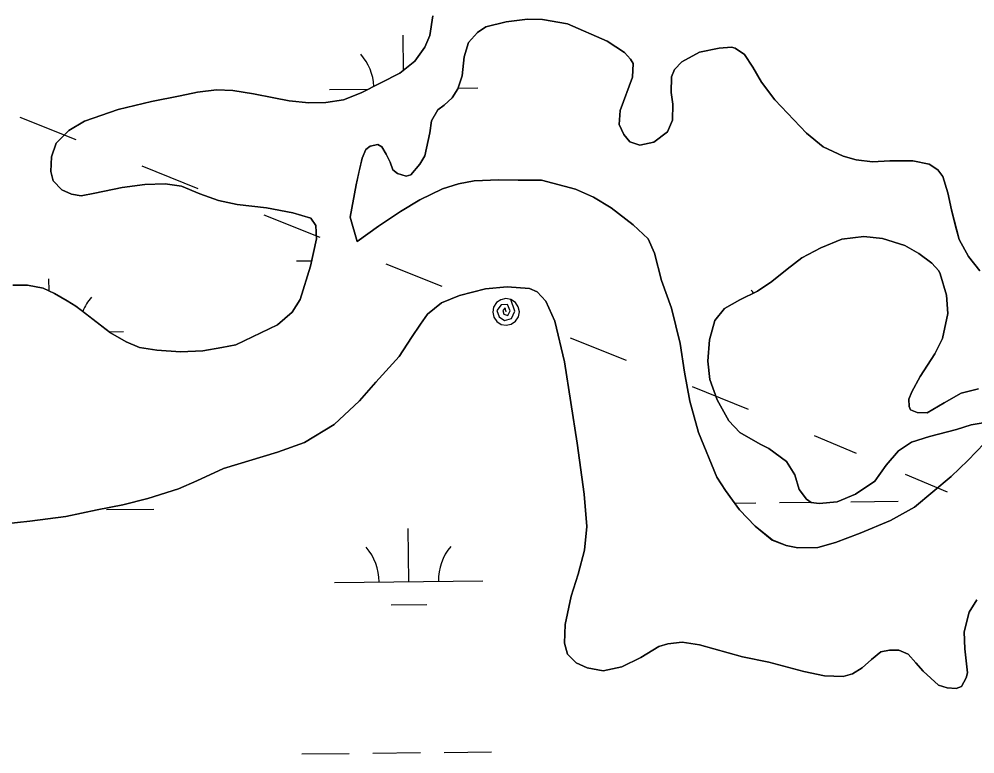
# Model space of a CAD drawing. Extents: x 3734862 to 3772949, y 391520 to 417239.
# Drawn here: x 3759002 to 3759646, y 412585 to 413080 of the extents above; entities that cross this region are included whole.
import ezdxf

# ---------------------------------------------------------------- set-up
doc = ezdxf.new("R2010")
doc.units = 0
for name, color, linetype in [('V-TOPO-SHOR', 7, 'Continuous'), ('V-UTIL-LINE', 7, 'Continuous'), ('V-WETL-SWMP', 7, 'Continuous')]:
    doc.layers.add(name, color=color, linetype=linetype)

msp = doc.modelspace()

# ---------------------------------------------------------------- linework, layer by layer
at = {"layer": 'V-TOPO-SHOR'}
for points in [[(3759191.22, 412891.26), (3759198.13, 412913.85), (3759202.33, 412932.12), (3759201.68, 412941.14), (3759198.31, 412946.21), (3759186.33, 412949.67), (3759168.46, 412953.08), (3759148.64, 412955.31), (3759136.27, 412957.97), (3759123.69, 412962.6), (3759111.11, 412967.61), (3759100.31, 412969.31), (3759086.58, 412968.83), (3759071.3, 412966.77), (3759052.7, 412962.92), (3759043.49, 412961.3), (3759037.01, 412962.43), (3759030.52, 412965.14), (3759024.6, 412971.37), (3759023.19, 412977.64), (3759023.52, 412987.45), (3759026.79, 412996.68), (3759035.17, 413005.37), (3759045.91, 413011.51), (3759068.61, 413019.5), (3759090.93, 413024.94), (3759110.32, 413028.6), (3759122.07, 413031.22), (3759134.81, 413032.68), (3759145.79, 413032.16), (3759159.73, 413030.09), (3759173.48, 413027.24), (3759183.88, 413025.34), (3759197.03, 413023.86), (3759208.6, 413024.13), (3759220.35, 413025.97), (3759232.28, 413030.76), (3759258.48, 413043.87), (3759268.42, 413052.17), (3759275.23, 413061.43), (3759278.7, 413069.49), (3759280.58, 413082.64)], [(3759406.36, 413009.33), (3759406.89, 413018.74), (3759415.37, 413041.35), (3759415.71, 413050.57), (3759413.92, 413053.5), (3759409.97, 413057.98), (3759398.16, 413065.55), (3759371.41, 413077.15), (3759354.53, 413080.17), (3759344.53, 413080.31), (3759330.22, 413078.65), (3759316.32, 413075.22), (3759310.85, 413071.46), (3759304.82, 413064.76), (3759301.74, 413054.93), (3759300.45, 413042.18), (3759297.57, 413033.33), (3759293.69, 413027.23), (3759288.42, 413022.29), (3759283.93, 413019.13), (3759279.67, 413011.84), (3759278.74, 413003.8), (3759275.31, 412988.09), (3759272.01, 412982.58), (3759265.78, 412975.28), (3759262.65, 412974.47), (3759256.76, 412976.2), (3759253.8, 412978.73), (3759252, 412983.82), (3759249.22, 412989.29), (3759246.25, 412994.18), (3759243.49, 412995.73), (3759238.4, 412994.71), (3759235.47, 412992.54), (3759232.96, 412986.64), (3759230.86, 412977.21), (3759228.96, 412968.57), (3759224.98, 412946.78), (3759229.6, 412930.33)], [(3759649.38, 412910.68), (3759641.87, 412920.24), (3759635.52, 412931.77), (3759633.1, 412940.78), (3759630.29, 412951.74), (3759627.86, 412963.29), (3759624.46, 412974.26), (3759621.1, 412978.74), (3759615.19, 412982.63), (3759604.39, 412984.91), (3759588.7, 412984.81), (3759577.13, 412984.15), (3759566.14, 412985.45), (3759557.3, 412987.94), (3759543.93, 412994.33), (3759532.49, 413003.47), (3759511.17, 413026.08), (3759502.27, 413037.98), (3759496.32, 413047.95), (3759490.77, 413056.54), (3759484.47, 413060.81), (3759481.92, 413061.58), (3759473.69, 413060.74), (3759460.37, 413058.11), (3759448.45, 413051.56), (3759443.58, 413046.43), (3759441.65, 413041.52), (3759441.33, 413030.92), (3759442.55, 413023.09), (3759442.23, 413012.3), (3759438.95, 413004.44), (3759429.58, 412997.51), (3759420.18, 412995.29), (3759413.5, 412997.6), (3759409.35, 413002.68), (3759406.36, 413009.33)], [(3759244.04, 412940.82), (3759258.88, 412950.53), (3759271.97, 412958.46), (3759287.22, 412966), (3759297.98, 412969.21), (3759308.56, 412971.24), (3759325.22, 412971.93), (3759338.16, 412971.82), (3759353.85, 412971.73), (3759376.84, 412965.6), (3759389.03, 412960.19), (3759400.84, 412953.2), (3759415.82, 412941.73), (3759425.88, 412932.19), (3759430.06, 412922.41), (3759434.89, 412904.01), (3759441.67, 412885.42), (3759447.32, 412861.53), (3759450.38, 412842.33), (3759454.04, 412822.55), (3759459.67, 412801.6), (3759472.22, 412771.29), (3759477.96, 412762.3), (3759487.46, 412749.23), (3759497.92, 412738.31), (3759509.36, 412728.97), (3759518.79, 412725.31), (3759526.65, 412723.79), (3759540.18, 412723.88), (3759552.12, 412727.29), (3759568.74, 412733.67), (3759589.28, 412742.23), (3759605.3, 412751.16), (3759617.79, 412761.44), (3759630.07, 412771.91), (3759641.38, 412782.58)], [(3759229.6, 412930.33), (3759244.04, 412940.82)], [(3759652.98, 412808.34), (3759643.58, 412806.71), (3759633.79, 412803.51), (3759615.59, 412798.88), (3759603.45, 412795.08), (3759594.67, 412789.14), (3759586.29, 412779.48), (3759578.72, 412768.64), (3759565.63, 412759.93), (3759553.31, 412754.75), (3759541.16, 412753.5), (3759535.67, 412754.24), (3759532.52, 412756.58), (3759527.57, 412763.02), (3759524.76, 412773), (3759519.02, 412781.98), (3759507.19, 412790.73), (3759501.29, 412793.64), (3759487.71, 412801.59), (3759480.21, 412809.39), (3759472.47, 412823.46), (3759467.48, 412837.34), (3759466.02, 412849.69), (3759467.11, 412864.01), (3759470.75, 412877.18), (3759477.37, 412885.26), (3759487.72, 412891.01), (3759499.65, 412896.78), (3759509.21, 412903.31), (3759519.55, 412911.61), (3759529.5, 412919.32), (3759542.21, 412926.07), (3759556.48, 412932.05), (3759571.18, 412933.71), (3759583.74, 412932.42), (3759598.87, 412927.61), (3759608.32, 412922.18), (3759616.99, 412915.77), (3759621.73, 412910.7), (3759622.72, 412908.55), (3759626.93, 412894.26), (3759627.8, 412881.72), (3759624.38, 412865.03), (3759619.15, 412854.6), (3759609.25, 412839.24), (3759603.62, 412829.01), (3759601.5, 412824.09), (3759601.92, 412818.99), (3759602.72, 412816.84), (3759607.24, 412814.91), (3759613.92, 412814.76), (3759625.44, 412821.5), (3759636.97, 412828.04), (3759648.52, 412831.06)], [(3759489.35, 412650.17), (3759460.38, 412658.23), (3759448.86, 412660.06), (3759439.12, 412658.9), (3759432.96, 412657.14), (3759421.01, 412649.64), (3759408.07, 412643.33), (3759395.55, 412640.59), (3759384.63, 412642.62), (3759377.29, 412646.03), (3759371.35, 412652.01), (3759369.4, 412659.37), (3759369.84, 412671.88), (3759373.89, 412691.14), (3759378.71, 412705.82), (3759382.94, 412722.09), (3759384.39, 412737.98), (3759382.69, 412759.84), (3759378.05, 412794.42), (3759369.52, 412849.28), (3759362.87, 412876.72), (3759356.76, 412890.06), (3759351.02, 412896.44), (3759345.87, 412898.64), (3759330.77, 412899.69), (3759316.07, 412898.56), (3759298.57, 412893.85), (3759286.43, 412888.93), (3759277.07, 412881.42), (3759272.27, 412874.68), (3759266.28, 412865.57), (3759258.08, 412852.69), (3759242.13, 412835.46), (3759231.15, 412822.99), (3759214.21, 412806.96), (3759194.1, 412794.72), (3759175.99, 412788.23), (3759139.6, 412777.25), (3759121.48, 412768.97), (3759109.15, 412763.46), (3759088.46, 412756.98), (3759071.76, 412752.67), (3759054.27, 412749.36), (3759033.19, 412744.88), (3759008.94, 412741.79), (3758992.25, 412739.86)], [(3758997.4, 412900.99), (3759007.41, 412900.86), (3759018.01, 412898.97), (3759025.68, 412895.29), (3759034.14, 412890.45), (3759040.05, 412886.76), (3759044.38, 412883.45), (3759063.31, 412868.67), (3759073.94, 412862.66), (3759082.98, 412858.79), (3759094.56, 412857.1), (3759110.45, 412856.03), (3759125.55, 412856.71), (3759138.48, 412858.76), (3759147.88, 412860.59), (3759175.83, 412874.1), (3759185.78, 412882.79), (3759191.22, 412891.26)], [(3759641.38, 412782.58), (3759658.33, 412800.14)], [(3759647.43, 412688.71), (3759642.23, 412680.18), (3759639, 412667.08), (3759639.36, 412655.56), (3759641.08, 412639.26), (3759640.28, 412635.89), (3759637.08, 412630.14), (3759633.5, 412628.76), (3759627.54, 412629.18), (3759621.58, 412630.99), (3759611.29, 412640.37), (3759606.35, 412646.15), (3759601.2, 412651.93), (3759594.86, 412654.74), (3759588.5, 412654.56), (3759582.73, 412653.59), (3759576.36, 412648.45), (3759570.18, 412642.71), (3759563.6, 412638.76), (3759557.24, 412636.8), (3759544.73, 412637.25), (3759530.83, 412640.28), (3759507.22, 412646.53), (3759489.35, 412650.17)]]:
    msp.add_lwpolyline(points, dxfattribs=at)
at = {"layer": 'V-UTIL-LINE'}
for points in [[(3759002.28, 413014.34), (3759040.05, 412999.18)], [(3759084.49, 412981.35), (3759122.26, 412966.2)], [(3759166.7, 412948.37), (3759204.47, 412933.21)], [(3759248.91, 412915.38), (3759286.68, 412900.23)], [(3759330.01, 412882.84), (3759329.37, 412885.65), (3759327.81, 412883.92), (3759328.48, 412881.26), (3759331.31, 412880.48), (3759332.72, 412883.57), (3759330.98, 412887.92), (3759326.72, 412887.72), (3759323.77, 412883.85), (3759325.36, 412879.55), (3759329.05, 412877.03), (3759333.64, 412878.5), (3759335.99, 412883.48), (3759333.36, 412891.2), (3759329.91, 412891.84), (3759326.47, 412891.12), (3759323.57, 412889.14), (3759321.65, 412886.19), (3759321.01, 412882.74), (3759321.73, 412879.31), (3759323.71, 412876.41), (3759326.66, 412874.49), (3759330.11, 412873.84), (3759333.54, 412874.57), (3759336.44, 412876.55), (3759338.36, 412879.49), (3759339.01, 412882.94), (3759338.28, 412886.38), (3759336.3, 412889.28), (3759333.36, 412891.2)], [(3759373.33, 412865.46), (3759411.11, 412850.3)], [(3759455.54, 412832.47), (3759493.31, 412817.32)], [(3759537.75, 412799.49), (3759566, 412787.53)], [(3759599.22, 412773.47), (3759627.46, 412761.51)]]:
    msp.add_lwpolyline(points, dxfattribs=at)
at = {"layer": 'V-WETL-SWMP'}
for p, q in [((3759280.58, 413082.64), (3759278.7, 413069.49)), ((3759260.81, 413045.82), (3759260.56, 413069.51)), ((3759278.7, 413069.49), (3759275.23, 413061.43)), ((3759275.23, 413061.43), (3759268.42, 413052.17)), ((3759268.42, 413052.17), (3759258.48, 413043.87)), ((3759258.48, 413043.87), (3759232.28, 413030.76)), ((3759110.32, 413028.6), (3759090.93, 413024.94)), ((3759122.07, 413031.22), (3759110.32, 413028.6)), ((3759134.81, 413032.68), (3759122.07, 413031.22)), ((3759145.79, 413032.16), (3759134.81, 413032.68)), ((3759159.73, 413030.09), (3759145.79, 413032.16)), ((3759173.47, 413027.24), (3759159.73, 413030.09)), ((3759210.95, 413032.98), (3759237.29, 413033.26)), ((3759232.28, 413030.76), (3759220.35, 413025.97)), ((3759297.75, 413033.9), (3759310.94, 413034.04)), ((3759090.93, 413024.94), (3759068.61, 413019.5)), ((3759183.88, 413025.35), (3759173.47, 413027.24)), ((3759197.03, 413023.86), (3759183.88, 413025.35)), ((3759208.6, 413024.13), (3759197.03, 413023.86)), ((3759220.35, 413025.97), (3759208.6, 413024.13)), ((3759068.61, 413019.5), (3759045.91, 413011.51)), ((3759045.91, 413011.51), (3759035.17, 413005.37)), ((3759035.17, 413005.37), (3759026.79, 412996.68)), ((3759026.79, 412996.68), (3759023.52, 412987.45)), ((3759023.52, 412987.45), (3759023.19, 412977.64)), ((3759023.19, 412977.64), (3759024.6, 412971.37)), ((3759024.6, 412971.37), (3759030.52, 412965.14)), ((3759030.52, 412965.14), (3759037.01, 412962.43)), ((3759052.7, 412962.92), (3759071.3, 412966.77)), ((3759071.3, 412966.77), (3759086.59, 412968.83)), ((3759086.59, 412968.83), (3759100.31, 412969.31)), ((3759100.31, 412969.31), (3759111.11, 412967.61)), ((3759111.11, 412967.61), (3759123.69, 412962.6)), ((3759037.01, 412962.43), (3759043.49, 412961.3)), ((3759043.49, 412961.3), (3759052.7, 412962.92)), ((3759123.69, 412962.6), (3759136.27, 412957.97)), ((3759136.27, 412957.97), (3759148.64, 412955.31)), ((3759148.64, 412955.31), (3759168.46, 412953.08)), ((3759168.46, 412953.08), (3759186.33, 412949.67)), ((3759186.33, 412949.67), (3759198.31, 412946.21)), ((3759198.31, 412946.21), (3759201.68, 412941.14)), ((3759201.68, 412941.14), (3759202.33, 412932.12)), ((3759202.33, 412932.12), (3759198.13, 412913.85)), ((3759188.76, 412917.31), (3759198.95, 412917.42)), ((3759198.13, 412913.85), (3759191.21, 412891.26)), ((3759007.41, 412900.86), (3758997.4, 412900.99)), ((3759018.01, 412898.97), (3759007.41, 412900.86)), ((3759021.9, 412897.1), (3759021.81, 412905.12)), ((3759025.68, 412895.29), (3759018.01, 412898.97)), ((3759034.14, 412890.44), (3759025.68, 412895.29)), ((3759040.05, 412886.76), (3759034.14, 412890.44)), ((3759063.31, 412868.67), (3759040.05, 412886.76)), ((3759191.21, 412891.26), (3759185.78, 412882.79)), ((3759185.78, 412882.79), (3759175.83, 412874.1)), ((3759175.83, 412874.1), (3759147.88, 412860.59)), ((3759062.18, 412869.54), (3759072.19, 412869.65)), ((3759073.93, 412862.66), (3759063.31, 412868.67)), ((3759082.98, 412858.79), (3759073.93, 412862.66)), ((3759147.88, 412860.59), (3759138.48, 412858.76)), ((3759094.56, 412857.1), (3759082.98, 412858.79)), ((3759110.45, 412856.03), (3759094.56, 412857.1)), ((3759125.55, 412856.72), (3759110.45, 412856.03)), ((3759138.48, 412858.76), (3759125.55, 412856.72)), ((3759484.05, 412753.92), (3759498.5, 412754.07)), ((3759514.5, 412754.24), (3759535.37, 412754.46)), ((3759562.5, 412754.75), (3759594.5, 412755.09)), ((3759060.62, 412749.45), (3759092.62, 412749.78)), ((3759264.46, 412700.86), (3759264.08, 412736.85)), ((3759214.46, 412700.33), (3759314.45, 412701.38)), ((3759252.62, 412685.3), (3759276.62, 412685.55)), ((3759192.27, 412584.65), (3759224.27, 412584.99)), ((3759240.27, 412585.16), (3759272.27, 412585.5)), ((3759288.27, 412585.67), (3759320.27, 412586.01))]:
    msp.add_line(p, q, dxfattribs=at)
for points in [[(3759244.04, 412940.82), (3759229.6, 412930.33), (3759224.98, 412946.78), (3759228.96, 412968.57), (3759232.96, 412986.64), (3759235.47, 412992.54), (3759238.4, 412994.71), (3759243.49, 412995.73), (3759246.25, 412994.17), (3759249.22, 412989.29), (3759252, 412983.82), (3759253.8, 412978.73), (3759256.75, 412976.2), (3759262.65, 412974.47), (3759265.78, 412975.28), (3759272.01, 412982.58), (3759275.31, 412988.09), (3759278.74, 413003.8), (3759279.67, 413011.84), (3759283.93, 413019.13), (3759288.42, 413022.29), (3759293.69, 413027.23), (3759297.57, 413033.33), (3759300.45, 413042.18), (3759301.74, 413054.93), (3759304.82, 413064.76), (3759310.85, 413071.46), (3759316.32, 413075.22), (3759330.22, 413078.65), (3759344.53, 413080.31), (3759354.53, 413080.18), (3759371.41, 413077.15), (3759398.16, 413065.55), (3759409.97, 413057.98), (3759413.92, 413053.5), (3759415.71, 413050.57), (3759415.37, 413041.35), (3759406.89, 413018.74), (3759406.36, 413009.33), (3759409.35, 413002.68), (3759413.5, 412997.6), (3759420.18, 412995.29), (3759429.58, 412997.51), (3759438.95, 413004.44), (3759442.23, 413012.3), (3759442.55, 413023.09), (3759441.33, 413030.92), (3759441.65, 413041.52), (3759443.58, 413046.43), (3759448.45, 413051.56), (3759460.37, 413058.11), (3759473.69, 413060.74), (3759481.92, 413061.58), (3759484.47, 413060.81), (3759490.77, 413056.54), (3759496.32, 413047.95), (3759502.27, 413037.98), (3759511.17, 413026.08), (3759532.49, 413003.47), (3759543.93, 412994.33), (3759557.3, 412987.94), (3759566.14, 412985.45), (3759577.13, 412984.15), (3759588.7, 412984.81), (3759604.39, 412984.91), (3759615.19, 412982.63), (3759621.09, 412978.74), (3759624.46, 412974.25), (3759627.86, 412963.29), (3759630.29, 412951.74), (3759635.52, 412931.77), (3759641.87, 412920.24), (3759649.38, 412910.68)], [(3759658.33, 412800.14), (3759641.38, 412782.58), (3759630.07, 412771.91), (3759617.79, 412761.44), (3759605.3, 412751.16), (3759589.28, 412742.24), (3759568.74, 412733.67), (3759552.12, 412727.29), (3759540.18, 412723.88), (3759526.65, 412723.79), (3759518.79, 412725.31), (3759509.35, 412728.98), (3759497.92, 412738.31), (3759487.46, 412749.23), (3759477.96, 412762.31), (3759472.22, 412771.29), (3759459.67, 412801.6), (3759454.04, 412822.55), (3759450.38, 412842.33), (3759447.32, 412861.53), (3759441.67, 412885.42), (3759434.89, 412904.01), (3759430.06, 412922.41), (3759425.88, 412932.19), (3759415.82, 412941.73), (3759400.84, 412953.2), (3759389.03, 412960.19), (3759376.84, 412965.6), (3759353.85, 412971.73), (3759325.22, 412971.93), (3759308.56, 412971.24), (3759297.98, 412969.21), (3759287.22, 412966), (3759271.97, 412958.45), (3759258.88, 412950.53), (3759244.04, 412940.82)], [(3759571.18, 412933.71), (3759556.48, 412932.05), (3759542.21, 412926.07), (3759529.5, 412919.32), (3759519.55, 412911.61), (3759509.21, 412903.31), (3759499.65, 412896.78), (3759487.72, 412891.01), (3759477.37, 412885.26), (3759470.75, 412877.17), (3759467.11, 412864.01), (3759466.02, 412849.69), (3759467.48, 412837.35), (3759472.47, 412823.45), (3759480.21, 412809.39), (3759487.71, 412801.59), (3759501.29, 412793.64), (3759507.19, 412790.73), (3759519.02, 412781.98), (3759524.76, 412773), (3759527.57, 412763.02), (3759532.51, 412756.58), (3759535.67, 412754.24), (3759541.16, 412753.5), (3759553.31, 412754.75), (3759565.63, 412759.93), (3759578.72, 412768.64), (3759586.29, 412779.48), (3759594.67, 412789.14), (3759603.45, 412795.08), (3759615.58, 412798.88), (3759633.79, 412803.51), (3759643.58, 412806.71), (3759652.98, 412808.34)], [(3759648.52, 412831.06), (3759636.97, 412828.04), (3759625.44, 412821.5), (3759613.91, 412814.76), (3759607.25, 412814.91), (3759602.72, 412816.84), (3759601.92, 412818.99), (3759601.5, 412824.09), (3759603.62, 412829.01), (3759609.25, 412839.24), (3759619.15, 412854.6), (3759624.38, 412865.03), (3759627.8, 412881.72), (3759626.93, 412894.26), (3759622.72, 412908.55), (3759621.73, 412910.7), (3759616.99, 412915.77), (3759608.32, 412922.18), (3759598.87, 412927.61), (3759583.74, 412932.42), (3759571.18, 412933.71)], [(3759121.49, 412768.97), (3759139.6, 412777.25), (3759175.99, 412788.23), (3759194.1, 412794.72), (3759214.21, 412806.96), (3759231.15, 412822.99), (3759242.13, 412835.46), (3759258.08, 412852.69), (3759266.28, 412865.57), (3759272.27, 412874.68), (3759277.07, 412881.42), (3759286.43, 412888.93), (3759298.57, 412893.85), (3759316.07, 412898.56), (3759330.77, 412899.69), (3759345.87, 412898.64), (3759351.02, 412896.44), (3759356.76, 412890.06), (3759362.87, 412876.72), (3759369.52, 412849.28), (3759378.05, 412794.42), (3759382.69, 412759.84), (3759384.39, 412737.98), (3759382.94, 412722.09), (3759378.71, 412705.82), (3759373.89, 412691.14), (3759369.84, 412671.88), (3759369.4, 412659.37), (3759371.35, 412652.01), (3759377.29, 412646.03), (3759384.63, 412642.62), (3759395.55, 412640.59), (3759408.07, 412643.33), (3759421.01, 412649.64), (3759432.96, 412657.14), (3759439.12, 412658.9), (3759448.86, 412660.06), (3759460.38, 412658.23), (3759489.35, 412650.17), (3759507.21, 412646.53), (3759530.83, 412640.28), (3759544.73, 412637.25), (3759557.24, 412636.8), (3759563.6, 412638.76), (3759570.18, 412642.71), (3759576.36, 412648.45), (3759582.73, 412653.59), (3759588.5, 412654.56), (3759594.85, 412654.74), (3759601.2, 412651.93), (3759606.35, 412646.15), (3759611.29, 412640.37), (3759621.58, 412630.99), (3759627.54, 412629.18), (3759633.5, 412628.76), (3759637.08, 412630.14), (3759640.28, 412635.89), (3759641.08, 412639.26), (3759639.36, 412655.56), (3759639, 412667.08), (3759642.23, 412680.18), (3759647.43, 412688.71)], [(3758992.25, 412739.86), (3759008.94, 412741.79), (3759033.19, 412744.87), (3759054.27, 412749.36), (3759071.76, 412752.67), (3759088.46, 412756.98), (3759109.15, 412763.46), (3759121.49, 412768.97)]]:
    msp.add_lwpolyline(points, dxfattribs=at)
for centre, start, end in [((3759205.7, 413033.4), 2.71344, 41.37702), ((3759077.43, 412870.18), 139.83336, 158.37348), ((3759468.83, 412874.31), 36.94382, 41.37702), ((3759209.21, 412700.75), 359.83336, 41.37702), ((3759319.69, 412701.91), 139.83336, 181.37702)]:
    msp.add_arc(centre, 35.25, start, end, dxfattribs=at)

doc.saveas('drawing.dxf')
